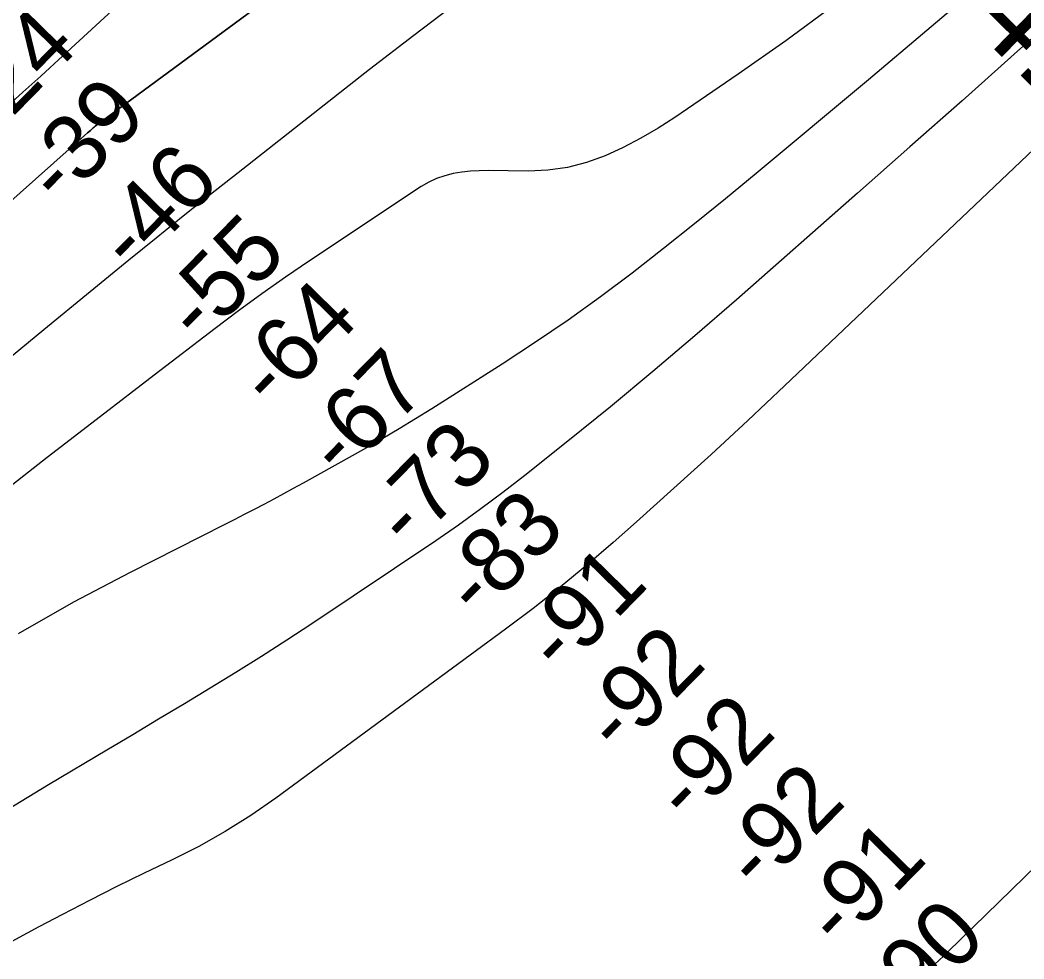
# Model space of a CAD drawing. Extents: x 3477039 to 3515015, y 546746 to 572297.
# Drawn here: x 3509416 to 3510441, y 559199 to 560158 of the extents above; entities that cross this region are included whole.
import ezdxf

# ---------------------------------------------------------------- set-up
doc = ezdxf.new("R2010")
doc.units = 0
for name, color, linetype in [('V-CHAN-NAID', 7, 'Continuous'), ('V-RIVR-RANG', 7, 'Continuous'), ('V-TOPO-DPTH', 7, 'Continuous'), ('V-TOPO-MAJR', 7, 'Continuous'), ('V-TOPO-MINR', 7, 'Continuous')]:
    doc.layers.add(name, color=color, linetype=linetype)

msp = doc.modelspace()

# ---------------------------------------------------------------- linework, layer by layer
at = {"layer": 'V-TOPO-DPTH'}
for points in [[(3509806.265218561, 560441.1322711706), (3509455.0165034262, 560117.7338289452), (3509445.943135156, 560109.399723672), (3509436.856640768, 560101.0799883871), (3509427.7504572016, 560092.7818080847), (3509418.631147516, 560084.4979977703), (3509297.072450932, 559974.3389375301)], [(3509297.072450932, 559974.3389375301), (3509418.631147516, 560084.4979977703), (3509427.7504572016, 560092.7818080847), (3509436.856640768, 560101.0799883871), (3509445.943135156, 560109.399723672), (3509455.0165034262, 560117.7338289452), (3509806.265218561, 560441.1322711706)], [(3509666.580773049, 560178.2669248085), (3509492.4195263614, 560049.8813983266), (3509492.246716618, 560049.7538938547), (3509491.225285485, 560048.9697252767), (3509490.3429011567, 560048.1846344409), (3509487.511229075, 560045.5988442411), (3509484.5454878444, 560042.9074548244), (3509481.5631016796, 560040.2345218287), (3508595.3928751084, 559250.958173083)], [(3508595.3928751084, 559250.958173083), (3509481.5631016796, 560040.2345218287), (3509484.5454878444, 560042.9074548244), (3509487.511229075, 560045.5988442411), (3509490.3429011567, 560048.1846344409), (3509491.225285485, 560048.9697252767), (3509492.246716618, 560049.7538938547), (3509492.4195263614, 560049.8813983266), (3509666.580773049, 560178.2669248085)]]:
    msp.add_lwpolyline(points, dxfattribs=at)
at = {"layer": 'V-TOPO-MAJR'}
msp.add_lwpolyline([(3509863.0941995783, 560177.0616088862), (3509817.7974296, 560142.5114710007), (3509772.7723963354, 560107.6006472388), (3509638.4074353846, 560002.1337070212), (3509610.3635186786, 559979.9892986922), (3509582.406083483, 559957.736882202), (3509554.5783705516, 559935.3224534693), (3509526.83713913, 559912.8000165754), (3509487.275919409, 559880.4901370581), (3509439.852958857, 559841.690346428), (3509392.475350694, 559802.8353541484)], dxfattribs=at)
at = {"layer": 'V-TOPO-MINR'}
for points in [[(3509806.265218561, 560441.1322711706), (3509455.0165034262, 560117.7338289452), (3509445.943135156, 560109.399723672), (3509436.856640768, 560101.0799883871), (3509427.7504572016, 560092.7818080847), (3509418.631147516, 560084.4979977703), (3509297.072450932, 559974.3389375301)], [(3510732.8983138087, 560294.0839001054), (3510196.68993088, 559784.399548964), (3510159.3065353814, 559749.244378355), (3510121.6755871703, 559714.3591283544), (3510083.6733098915, 559679.8787592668), (3510045.4234798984, 559645.6683107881), (3510021.5005028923, 559624.5011454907), (3509994.7251854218, 559601.4499515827), (3509967.5488679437, 559578.8954820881), (3509939.771050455, 559557.0860992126), (3509911.5922329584, 559535.7734407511), (3509677.0037900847, 559363.2963890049), (3509651.460315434, 559345.6409333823), (3509625.300744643, 559329.0206729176), (3509598.2170296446, 559313.9532051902), (3509570.517218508, 559299.9209326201), (3509542.4448948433, 559286.4840440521), (3509514.49679557, 559272.7977379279), (3509486.735032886, 559258.7373054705), (3509459.097494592, 559244.4274554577), (3509434.8047096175, 559231.6418012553), (3509395.328750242, 559210.3740617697)], [(3510401.174262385, 560198.0834809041), (3510341.886305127, 560147.5231533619), (3510282.3153183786, 560097.2919165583), (3510167.572397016, 560001.3561902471), (3510136.2852798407, 559975.5186345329), (3510104.7924781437, 559949.9374631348), (3510072.9911496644, 559924.7408682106), (3510040.9841366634, 559899.8006576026), (3510008.5082603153, 559875.5020348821), (3509975.6136950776, 559851.8013804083), (3509942.091096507, 559828.9976783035), (3509908.149809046, 559806.7919444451), (3509836.2406713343, 559761.1211509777), (3509819.7282508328, 559750.8243846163), (3509803.1058957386, 559740.7117300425), (3509786.3186387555, 559730.8752431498), (3509769.4214471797, 559721.2228680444), (3509704.7656894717, 559684.9944156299), (3509694.8222375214, 559679.480769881), (3509684.8467123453, 559674.0264078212), (3509674.8230773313, 559668.6609712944), (3509664.7673690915, 559663.3548184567), (3509654.67700731, 559658.1137726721), (3509644.5725204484, 559652.90024069), (3509634.446845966, 559647.7279794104), (3509624.307046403, 559642.5832319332), (3509527.9691555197, 559593.9500371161), (3509470.3349835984, 559563.3554266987), (3509413.610819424, 559531.228257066)], [(3509666.580773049, 560178.2669248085), (3509492.4195263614, 560049.8813983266), (3509492.246716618, 560049.7538938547), (3509491.225285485, 560048.9697252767), (3509490.3429011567, 560048.1846344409), (3509487.511229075, 560045.5988442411), (3509484.5454878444, 560042.9074548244), (3509481.5631016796, 560040.2345218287), (3508595.3928751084, 559250.958173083)], [(3510484.5100977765, 560170.7558651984), (3510431.331831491, 560123.3006122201), (3510378.083642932, 560075.9241230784), (3510324.730570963, 560028.6657796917), (3510271.30757672, 559981.4862001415), (3510147.429450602, 559872.3295412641), (3510104.971212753, 559835.4726754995), (3510062.1559417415, 559799.0417711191), (3510018.8051209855, 559763.249808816), (3509975.097267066, 559727.8838078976), (3509931.3106685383, 559692.988196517), (3509909.023260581, 559675.6695698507), (3509886.4629776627, 559658.7236690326), (3509863.493382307, 559642.336856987), (3509840.2509119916, 559626.3227707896), (3509713.769328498, 559541.4485704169), (3509688.10137307, 559524.4995012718), (3509662.270015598, 559507.8074693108), (3509636.193555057, 559491.500993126), (3509609.9536924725, 559475.4515541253), (3509583.581677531, 559459.6109218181), (3509557.1969450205, 559443.7915298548), (3509530.7931361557, 559428.0039984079), (3509504.3766097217, 559412.2377073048), (3509444.7257141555, 559376.6848113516), (3509388.6320271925, 559342.9021837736)], [(3510246.025529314, 560172.3797490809), (3510198.0766445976, 560137.1309243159), (3510149.3769484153, 560102.8706396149), (3510084.7110011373, 560058.8746638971), (3510067.4998179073, 560047.864205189), (3510049.917951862, 560037.5270858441), (3510031.780061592, 560028.1999755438), (3510013.2714885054, 560019.5462046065), (3509994.2230832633, 560012.7043837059), (3509974.8411046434, 560007.5360954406), (3509954.9587659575, 560004.8781061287), (3509934.7428538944, 560003.8936494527), (3509893.729692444, 560004.5320957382), (3509884.7816821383, 560004.3976969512), (3509875.864972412, 560003.9010242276), (3509866.9952135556, 560002.8609405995), (3509858.1567552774, 560001.4585830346), (3509849.54871223, 559999.2759724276), (3509841.2072978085, 559996.4405226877), (3509833.265826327, 559992.6258142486), (3509825.590983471, 559988.1582666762), (3509711.4731350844, 559912.1560569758), (3509686.9774762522, 559895.4901115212), (3509662.7087920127, 559878.506559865), (3509638.7805696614, 559861.046598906), (3509615.079321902, 559843.2690317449), (3509552.5780703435, 559795.4160579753), (3509497.8860108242, 559753.358468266), (3509443.313185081, 559711.1473976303), (3509388.9192100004, 559668.7061056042)], [(3509393.1816316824, 558367.6876949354), (3509422.470478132, 558388.8245925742), (3509425.175075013, 558390.829281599), (3509427.844311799, 558392.8788281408), (3509430.4605084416, 558394.9956609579), (3509433.041344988, 558397.1573512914), (3510124.9278404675, 558991.8292405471), (3510163.7524836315, 559025.5092639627), (3510202.3688825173, 559059.424219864), (3510240.6729149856, 559093.6915744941), (3510278.7687031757, 559128.1938616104), (3510345.42148309, 559189.1175760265), (3510350.014269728, 559193.3558574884), (3510354.5798646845, 559197.6229568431), (3510359.1046721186, 559201.9332830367), (3510363.6022878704, 559206.2724271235), (3510963.5647553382, 559790.6294345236)]]:
    msp.add_lwpolyline(points, dxfattribs=at)

# ---------------------------------------------------------------- texts
at = {"layer": 'V-CHAN-NAID'}
msp.add_text('WHITE ROSE "141" (141.2)', height=100.000002, rotation=315.37447688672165, dxfattribs=at).set_placement((3509661.7293416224, 560867.5952001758))
at = {"layer": 'V-RIVR-RANG'}
for s, p in [('-24', (3509386.405730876, 560036.8540817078)), ('-39', (3509457.299554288, 559966.3222167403)), ('-46', (3509530.9612021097, 559898.6178390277)), ('-55', (3509599.638965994, 559825.8247842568)), ('-64', (3509673.670790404, 559758.4962715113)), ('-67', (3509744.5553486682, 559687.9569692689)), ('-73', (3509813.426965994, 559615.3607842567)), ('-83', (3509884.3197894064, 559544.8299192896)), ('-91', (3509968.3183816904, 559487.6767606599)), ('-92', (3510027.9523191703, 559405.6505141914)), ('-92', (3510099.21431917, 559335.4965141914)), ('-92', (3510170.47631917, 559265.3415141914)), ('-91', (3510253.3683816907, 559207.05776066)), ('-90', (3510314.293437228, 559126.3515415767))]:
    msp.add_text(s, height=67.00000000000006, rotation=45.590444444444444, dxfattribs=at).set_placement(p)

doc.saveas('drawing.dxf')
